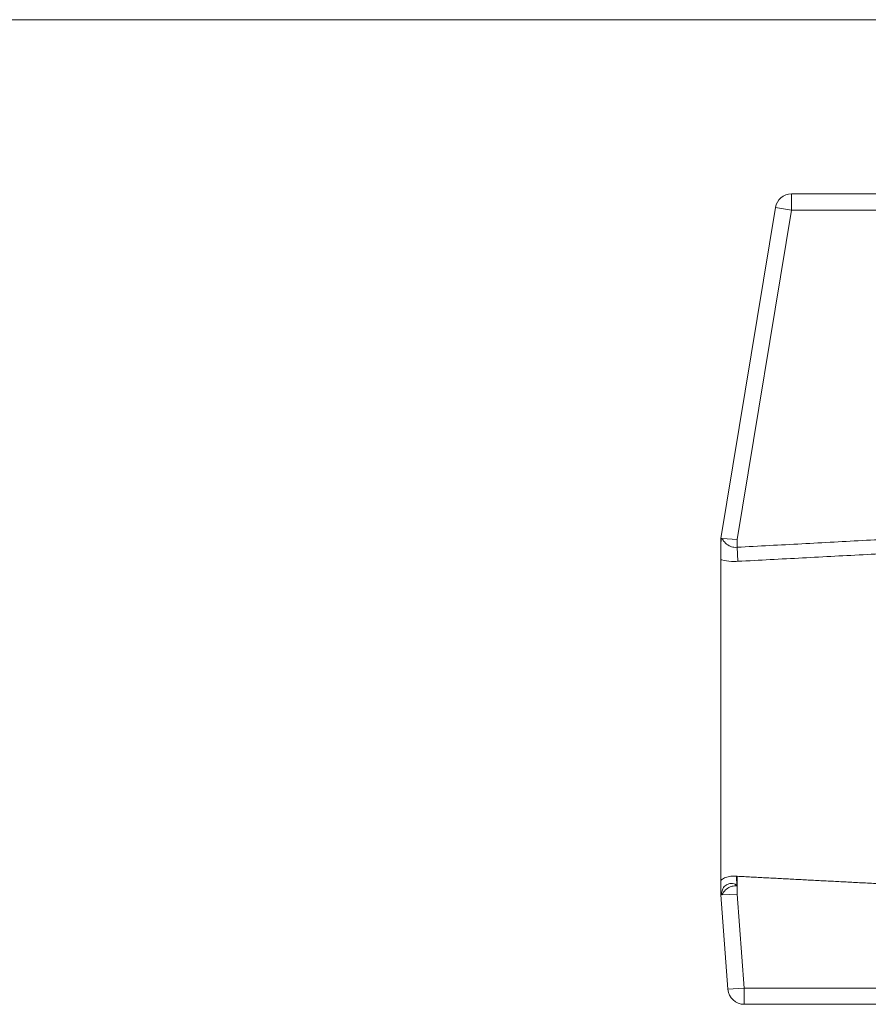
# Model space of a CAD drawing. Header units: millimetres. Extents: x -727 to 69715, y -15705 to 98123.
# Tile 307 of 316: x 66669 to 66722, y 93877 to 93938. Entities that reach past the tile are written whole.
import ezdxf

# ---------------------------------------------------------------- set-up
doc = ezdxf.new("R2010")
doc.units = ezdxf.units.MM
doc.layers.add('UT_ZARIZENI - ZDROJ TEPLA', color=3, linetype='Continuous', lineweight=35)

msp = doc.modelspace()

# ---------------------------------------------------------------- linework, layer by layer
at = {"layer": 'UT_ZARIZENI - ZDROJ TEPLA', "lineweight": 13}
for p, q in [((66796.368, 93938.041), (66403.64, 93938.041)), ((66728.62, 93927.291), (66716.968, 93927.291)), ((66716.968, 93926.291), (66716.968, 93927.291)), ((66715.982, 93926.453), (66712.62, 93906.041)), ((66713.62, 93905.959), (66716.968, 93926.291)), ((66715.982, 93926.453), (66716.968, 93926.291)), ((66716.968, 93926.291), (66728.62, 93926.291)), ((66712.62, 93906.041), (66712.62, 93905.841)), ((66712.684, 93906.036), (66713.62, 93905.959)), ((66713.62, 93905.488), (66713.62, 93905.959)), ((66713.62, 93905.488), (66713.666, 93904.622)), ((66712.62, 93884.941), (66712.62, 93904.718)), ((66712.62, 93884.941), (66712.62, 93884.041)), ((66713.6, 93884.595), (66713.578, 93885.192)), ((66713.62, 93884.078), (66713.62, 93885.19)), ((66712.62, 93884.041), (66713.051, 93878.217)), ((66712.683, 93884.043), (66713.62, 93884.078)), ((66714.048, 93878.291), (66713.62, 93884.078)), ((66714.048, 93878.291), (66713.051, 93878.217)), ((66728.62, 93878.291), (66714.048, 93878.291)), ((66714.048, 93877.291), (66714.048, 93878.291)), ((66714.048, 93877.291), (66728.62, 93877.291))]:
    msp.add_line(p, q, dxfattribs=at)
for centre, start, end in [((66716.968, 93926.291), 90, 170.64702), ((66714.048, 93878.291), 184.23639, 270)]:
    msp.add_arc(centre, 1, start, end, dxfattribs=at)
for points, knots in [([(66728.62, 93906.292), (66727.608, 93906.238), (66726.596, 93906.184), (66724.255, 93906.06), (66722.926, 93905.989), (66721.596, 93905.918), (66720.267, 93905.846), (66718.937, 93905.775), (66716.278, 93905.632), (66714.949, 93905.56), (66713.62, 93905.488)], [0.095452, 0.095452, 0.095452, 0.095452, 0.399401, 0.399401, 0.798801, 0.798801, 0.798801, 1.198202, 1.198202, 1.597603, 1.597603, 1.597603, 1.597603]), ([(66712.684, 93906.036), (66712.675, 93906.036), (66712.667, 93906.034), (66712.656, 93906.024), (66712.651, 93906.018), (66712.644, 93906.003), (66712.641, 93905.995), (66712.636, 93905.977), (66712.634, 93905.966), (66712.629, 93905.94), (66712.627, 93905.924), (66712.622, 93905.888), (66712.621, 93905.865), (66712.62, 93905.841)], [0, 0, 0, 0, 0.00817724, 0.00817724, 0.01358261, 0.01358261, 0.01775487, 0.01775487, 0.02202621, 0.02202621, 0.02823171, 0.02823171, 0.03676194, 0.03676194, 0.03676194, 0.03676194]), ([(66712.62, 93905.841), (66712.62, 93905.715), (66712.62, 93905.592), (66712.62, 93905.306), (66712.62, 93905.144), (66712.62, 93904.891), (66712.62, 93904.794), (66712.62, 93904.718)], [0.0525275, 0.0525275, 0.0525275, 0.0525275, 0.0967486, 0.0967486, 0.1604654, 0.1604654, 0.2108115, 0.2108115, 0.2108115, 0.2108115]), ([(66713.62, 93905.488), (66713.553, 93905.481), (66713.486, 93905.482), (66713.316, 93905.503), (66713.216, 93905.535), (66713.007, 93905.642), (66712.907, 93905.725), (66712.767, 93905.887), (66712.719, 93905.961), (66712.684, 93906.036)], [-0.4449419, -0.4449419, -0.4449419, -0.4449419, -0.4051196, -0.4051196, -0.3414039, -0.3414039, -0.258828, -0.258828, -0.1964554, -0.1964554, -0.1964554, -0.1964554]), ([(66713.666, 93904.622), (66714.996, 93904.693), (66716.325, 93904.763), (66718.984, 93904.903), (66720.313, 93904.973), (66721.643, 93905.043), (66722.972, 93905.113), (66724.302, 93905.182), (66726.627, 93905.304), (66727.623, 93905.356), (66728.62, 93905.408)], [-1.597603, -1.597603, -1.597603, -1.597603, -1.198202, -1.198202, -0.798801, -0.798801, -0.798801, -0.399401, -0.399401, -0.100141, -0.100141, -0.100141, -0.100141]), ([(66712.62, 93904.718), (66712.639, 93904.714), (66712.658, 93904.709), (66712.859, 93904.662), (66713.059, 93904.633), (66713.399, 93904.615), (66713.534, 93904.615), (66713.666, 93904.622)], [0.3345575, 0.3345575, 0.3345575, 0.3345575, 0.3414039, 0.3414039, 0.4051196, 0.4051196, 0.4449419, 0.4449419, 0.4449419, 0.4449419]), ([(66712.62, 93884.941), (66712.621, 93884.943), (66712.622, 93884.944), (66712.67, 93884.998), (66712.745, 93885.048), (66712.917, 93885.123), (66713.023, 93885.155), (66713.261, 93885.194), (66713.392, 93885.201), (66713.536, 93885.195), (66713.557, 93885.194), (66713.578, 93885.192)], [0.1961567, 0.1961567, 0.1961567, 0.1961567, 0.1974328, 0.1974328, 0.2380837, 0.2380837, 0.2752233, 0.2752233, 0.3123629, 0.3123629, 0.3186229, 0.3186229, 0.3186229, 0.3186229]), ([(66713.578, 93885.192), (66713.585, 93885.192), (66713.592, 93885.192), (66713.605, 93885.191), (66713.612, 93885.191), (66713.62, 93885.19)], [0.309794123, 0.309794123, 0.309794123, 0.309794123, 0.311790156, 0.311790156, 0.313907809, 0.313907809, 0.313907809, 0.313907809]), ([(66713.6, 93884.595), (66713.6, 93884.6), (66713.599, 93884.605), (66713.594, 93884.618), (66713.589, 93884.625), (66713.575, 93884.643), (66713.562, 93884.654), (66713.516, 93884.686), (66713.477, 93884.705), (66713.374, 93884.736), (66713.308, 93884.745), (66713.19, 93884.741), (66713.143, 93884.733), (66713.068, 93884.712), (66713.039, 93884.701), (66712.983, 93884.674), (66712.956, 93884.659), (66712.892, 93884.615), (66712.857, 93884.584), (66712.756, 93884.47), (66712.714, 93884.379), (66712.672, 93884.237), (66712.663, 93884.18), (66712.66, 93884.124), (66712.66, 93884.11), (66712.66, 93884.09), (66712.661, 93884.082), (66712.662, 93884.07), (66712.663, 93884.066), (66712.666, 93884.058), (66712.667, 93884.055), (66712.67, 93884.049), (66712.672, 93884.047), (66712.677, 93884.044), (66712.68, 93884.043), (66712.683, 93884.043)], [0, 0, 0, 0, 0.00157845, 0.00157845, 0.00401534, 0.00401534, 0.00850428, 0.00850428, 0.01657885, 0.01657885, 0.02624936, 0.02624936, 0.03304546, 0.03304546, 0.03772908, 0.03772908, 0.04265673, 0.04265673, 0.0503704, 0.0503704, 0.06845341, 0.06845341, 0.08160167, 0.08160167, 0.08516663, 0.08516663, 0.08717278, 0.08717278, 0.08853388, 0.08853388, 0.08979312, 0.08979312, 0.09140886, 0.09140886, 0.09376696, 0.09376696, 0.09376696, 0.09376696]), ([(66712.683, 93884.043), (66712.685, 93884.048), (66712.688, 93884.053), (66712.739, 93884.16), (66712.813, 93884.261), (66712.988, 93884.422), (66713.083, 93884.485), (66713.271, 93884.564), (66713.358, 93884.587), (66713.499, 93884.599), (66713.55, 93884.599), (66713.6, 93884.595)], [-1.5427655, -1.5427655, -1.5427655, -1.5427655, -1.5384486, -1.5384486, -1.453476, -1.453476, -1.3823885, -1.3823885, -1.327661, -1.327661, -1.2972834, -1.2972834, -1.2972834, -1.2972834])]:
    msp.add_open_spline(points, degree=3, knots=knots, dxfattribs=at)
msp.add_rational_spline([(66713.62, 93885.19), (66720.833, 93884.811), (66728.62, 93884.408)], [1.00008191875, 1.00063064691, 1], degree=2, dxfattribs=at)

doc.saveas('drawing.dxf')
